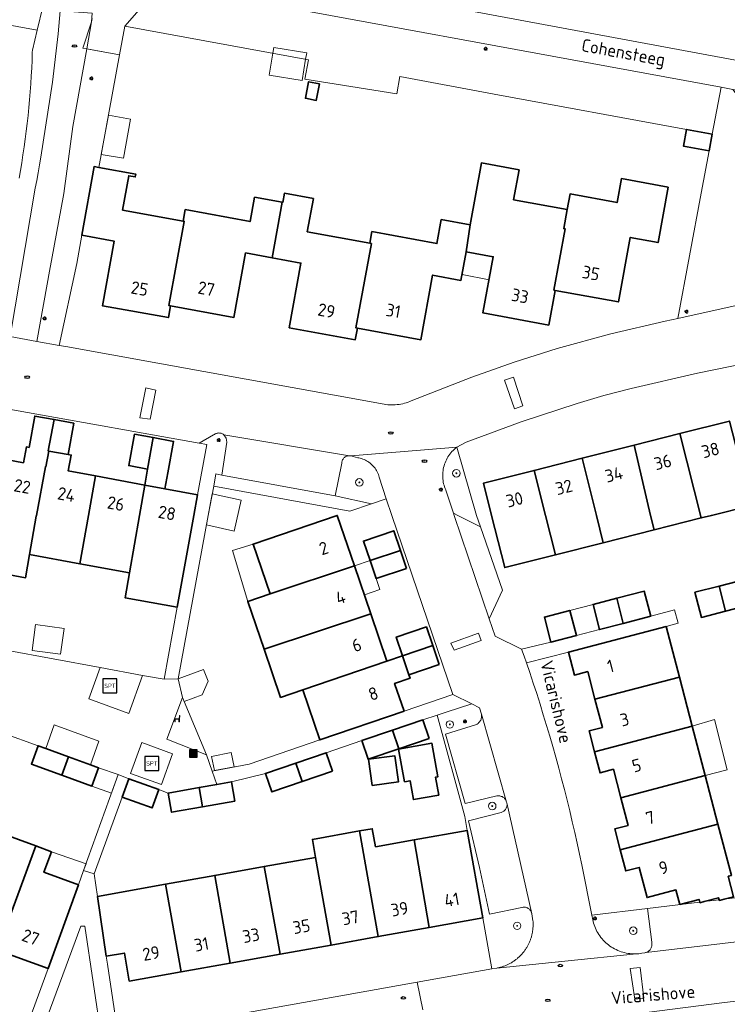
# Model space of a CAD drawing. Header units: metres. Extents: x 152610 to 160096, y 456114 to 462495.
# Tile 518 of 938: x 158337 to 158413, y 459948 to 460053. Entities that reach past the tile are written whole.
import ezdxf
from ezdxf.enums import TextEntityAlignment as Align

# ---------------------------------------------------------------- set-up
doc = ezdxf.new("R2010")
doc.units = ezdxf.units.M
doc.header["$LTSCALE"] = 0.5
doc.layers.get('0').update_dxf_attribs({"linetype": 'CONTINUOUS'})
for name, color, linetype, lineweight in [('B-PV-GR-BEPLANTING_CULTUUR_BODEMBEDEKKER-GV', 251, 'CONTINUOUS', 18), ('B-PV-GR-BEPLANTING_CULTUUR_BOSPLANTSOEN-GV', 251, 'CONTINUOUS', 18), ('B-PV-GR-BEPLANTING_CULTUUR_HEESTERS-GV', 251, 'CONTINUOUS', 18), ('B-PV-GR-BOOM-S', 251, 'CONTINUOUS', 25), ('B-PV-GR-HAAG-GV', 251, 'CONTINUOUS', 13), ('B-PV-IE-MEUBILAIR-S', 251, 'CONTINUOUS', 25), ('B-PV-IE-MEUBILAIR_WEGMEUBILAIR-S', 251, 'CONTINUOUS', 25), ('B-PV-IE-MEUBILAIR_WEGMEUBILAIR_AFVALBAK-S', 251, 'CONTINUOUS', 25), ('B-PV-OG-BEBOUWING-GV', 6, 'CONTINUOUS', 35), ('B-PV-OG-BEBOUWING-T18', 1, 'CONTINUOUS', 18), ('B-PV-OG-BEBOUWING_OVERBOUWING-GV', 251, 'CONTINUOUS', 18), ('B-PV-OG-BEBOUWING_SCHUUR-GV', 251, 'CONTINUOUS', 18), ('B-PV-OG-TERREIN_BEGROEID-GV', 251, 'CONTINUOUS', 18), ('B-PV-OG-TOPOGRAFIE-T18', 1, 'CONTINUOUS', 18), ('B-PV-VH-GESLOTENVERHARDING_ASFALT-GV', 251, 'CONTINUOUS', 18), ('B-PV-VH-GESLOTENVERHARDING_KUNSTSTOF-GV', 251, 'CONTINUOUS', 18), ('B-PV-VH-ONVERHARD_ZAND-GV', 251, 'CONTINUOUS', 18), ('B-PV-VH-OPENVERHARDING_BETONSTRAATSTEEN-GV', 251, 'CONTINUOUS', 18), ('B-PV-VH-OPENVERHARDING_TEGEL-GV', 251, 'CONTINUOUS', 18)]:
    doc.layers.add(name, color=color, linetype=linetype, lineweight=lineweight)
doc.styles.add('NLCS-ISO', font='NLCS-ISO.ttf')
doc.styles.add('NLCS-ISO-M750-T18', font='NLCS-ISO.ttf', dxfattribs={"height": 1.35})

# ---------------------------------------------------------------- blocks, each defined once
blk = doc.blocks.new('SIE-WEG_AFVALBAK-SO')
h = blk.add_hatch(color=256)
h.dxf.hatch_style = 1
h.paths.add_polyline_path([(-1.5, -1.5), (1.5, -1.5), (1.5, 1.5), (-1.5, 1.5)])
for points in [[(-2, -2), (2, -2), (2, 2), (-2, 2)], [(-1.5, -1.5), (1.5, -1.5), (1.5, 1.5), (-1.5, 1.5)]]:
    blk.add_lwpolyline(points, close=True)
blk = doc.blocks.new('SIE-MEUBILAIR_PAAL_LICHTMAST-SO')
for points in [[(-0.62, 0), (-1, 0)], [(-0.71, 0.71), (-0.44, 0.44)], [(0, 1), (0, 0.62)], [(0.44, 0.44), (0.71, 0.71)], [(1, 0), (0.62, 0)], [(-0.71, -0.71), (-0.44, -0.44)], [(0, -0.62), (0, -1)], [(0.44, -0.44), (0.71, -0.71)]]:
    blk.add_lwpolyline(points)
blk.add_circle((0, 0), 0.5)
blk = doc.blocks.new('SIE-MEUBILAIR_PUT_RIOOLPUT-SO')
blk.add_ellipse((0, 0), major_axis=(1.25, 0), ratio=0.54)
at = {"style": 'NLCS-ISO'}
blk.add_text('ri', height=0.75, dxfattribs=at).set_placement((-0.04, 0.07), align=Align.MIDDLE_CENTER)
blk = doc.blocks.new('SIE-WEG_SPEELTOESTEL-SO')
at = {"flags": 128}
blk.add_lwpolyline([(-3.75, -3.75), (3.75, -3.75), (3.75, 3.75), (-3.75, 3.75)], close=True, dxfattribs=at)
at = {"style": 'NLCS-ISO'}
blk.add_text('SPT', height=2.25, dxfattribs=at).set_placement((0, 0), align=Align.MIDDLE_CENTER)
blk = doc.blocks.new('SIE-WEG_ZITBANK-SO')
at = {"color": 0, "linetype": 'ByBlock', "lineweight": 18}
blk.add_lwpolyline([(-0.91, -1.63), (-0.91, -0.2), (1.09, -0.2), (1.09, -1.63), (1.29, -1.63), (1.29, -0.21), (1.54, 1.78), (1.33, 1.78), (1.11, 0), (-1.11, 0), (-1.11, -1.63)], close=True, dxfattribs=at)
blk = doc.blocks.new('SGR-BOOM_GBKN-SO')
at = {"linetype": 'ByBlock', "lineweight": 18}
h = blk.add_hatch(color=0, dxfattribs=at)
h.dxf.hatch_style = 1
edge = h.paths.add_edge_path()
edge.add_arc((0, 0), 0.25, 0, 360)
at = {"color": 0, "linetype": 'ByBlock', "lineweight": 18}
for radius in [2, 0.25]:
    blk.add_circle((0, 0), radius, dxfattribs=at)
at = {"color": 0, "linetype": 'ByBlock', "lineweight": 18, "style": 'NLCS-ISO'}
blk.add_attdef('SOORT', (2.5, 0), '', height=1.5, dxfattribs=at)

msp = doc.modelspace()

# ---------------------------------------------------------------- linework, layer by layer
at = {"layer": 'B-PV-GR-BEPLANTING_CULTUUR_BODEMBEDEKKER-GV', "flags": 128}
for points in [[(158385.827, 460000), (158383.708, 460007.266), (158383.572, 460007.157), (158383.441, 460007.041), (158383.315, 460006.92), (158383.195, 460006.793), (158383.081, 460006.66), (158382.973, 460006.523), (158382.872, 460006.381), (158382.777, 460006.234), (158382.689, 460006.083), (158382.609, 460005.928), (158382.535, 460005.77), (158382.468, 460005.608), (158382.409, 460005.444), (158382.358, 460005.277), (158382.314, 460005.108), (158382.278, 460004.937), (158382.25, 460004.765), (158382.23, 460004.591), (158382.218, 460004.417), (158382.214, 460004.242), (158382.218, 460004.068), (158382.229, 460003.893), (158382.249, 460003.72), (158382.277, 460003.547), (158382.313, 460003.376), (158382.356, 460003.207), (158382.407, 460003.04), (158382.466, 460002.876), (158382.532, 460002.714), (158382.548, 460002.677), (158383.38, 460000.22), (158383.816, 460000), (158386.241, 459998.771), (158385.81, 459999.999)], [(158372.351, 460006.353), (158372.271, 460006.358), (158372.191, 460006.355), (158372.111, 460006.344), (158372.034, 460006.326), (158371.958, 460006.299), (158371.885, 460006.265), (158371.816, 460006.225), (158371.752, 460006.177), (158371.692, 460006.123), (158371.639, 460006.064), (158371.591, 460005.999), (158371.55, 460005.931), (158371.516, 460005.858), (158371.49, 460005.782), (158371.471, 460005.704), (158371.46, 460005.625), (158371.457, 460005.574), (158370.77, 460002.09), (158374.635, 460001.238), (158376.19, 460001.77), (158375.456, 460004.084), (158375.413, 460004.228), (158375.362, 460004.37), (158375.304, 460004.509), (158375.239, 460004.645), (158375.166, 460004.777), (158375.087, 460004.905), (158375.001, 460005.029), (158374.908, 460005.148), (158374.809, 460005.262), (158374.705, 460005.37), (158374.595, 460005.473), (158374.479, 460005.569), (158374.359, 460005.66), (158374.233, 460005.744), (158374.104, 460005.821), (158373.971, 460005.891), (158373.834, 460005.954), (158373.694, 460006.01), (158373.551, 460006.058), (158373.406, 460006.099), (158373.259, 460006.131), (158373.178, 460006.146), (158372.43, 460006.34)], [(158404.484, 459954.508), (158404.04, 459958.09), (158398.107, 459957.369), (158398.201, 459956.898), (158398.243, 459956.712), (158398.293, 459956.527), (158398.351, 459956.345), (158398.416, 459956.166), (158398.488, 459955.989), (158398.568, 459955.816), (158398.655, 459955.646), (158398.749, 459955.48), (158398.85, 459955.318), (158398.958, 459955.16), (158399.073, 459955.007), (158399.193, 459954.859), (158399.32, 459954.716), (158399.452, 459954.579), (158399.59, 459954.447), (158399.734, 459954.321), (158399.883, 459954.201), (158400.036, 459954.088), (158400.194, 459953.981), (158400.357, 459953.881), (158400.524, 459953.788), (158400.694, 459953.701), (158400.868, 459953.622), (158401.045, 459953.551), (158401.225, 459953.487), (158401.407, 459953.43), (158401.591, 459953.381), (158401.778, 459953.34), (158401.966, 459953.307), (158402.155, 459953.281), (158402.345, 459953.264), (158402.536, 459953.255), (158402.727, 459953.253), (158402.848, 459953.256), (158402.918, 459953.26), (158403.108, 459953.274), (158403.298, 459953.297), (158403.429, 459953.317), (158403.754, 459953.371), (158403.823, 459953.388), (158403.891, 459953.405), (158403.971, 459953.436), (158404.047, 459953.474), (158404.12, 459953.519), (158404.188, 459953.571), (158404.251, 459953.629), (158404.308, 459953.692), (158404.359, 459953.761), (158404.403, 459953.834), (158404.441, 459953.911), (158404.471, 459953.991), (158404.493, 459954.074), (158404.508, 459954.158), (158404.515, 459954.243), (158404.513, 459954.329), (158404.504, 459954.413), (158404.487, 459954.497)]]:
    msp.add_lwpolyline(points, close=True, dxfattribs=at)
at = {"layer": 'B-PV-GR-BEPLANTING_CULTUUR_BOSPLANTSOEN-GV', "flags": 128}
msp.add_lwpolyline([(158285.792, 460061.041), (158332.976, 460052.836), (158339.002, 460051.727), (158339.6, 460054.216)], dxfattribs=at)
for points in [[(158411.882, 460045.643), (158352.243, 460056.617), (158352.05, 460054.688), (158350.133, 460054.172), (158348.342, 460052.17), (158367.91, 460048.564), (158367.532, 460046.508), (158377.339, 460044.93), (158377.654, 460046.778), (158387.69, 460044.92), (158408.196, 460041.142), (158410.92, 460040.64)], [(158341.35, 460018.12), (158343.214, 460026.855), (158343.752, 460029.858), (158345.066, 460037.181), (158345.566, 460037.091), (158347.777, 460049.101), (158344.293, 460049.744), (158342.814, 460041.463), (158341.826, 460034.321), (158340.54, 460027.18), (158340.4, 460026.42), (158338.98, 460018.55)], [(158410.591, 460038.87), (158409.75, 460034.35), (158407.278, 460021.005), (158413.817, 460022.436), (158413.67, 460023.193), (158416.046, 460023.679), (158415.419, 460030.911), (158416.174, 460034.964), (158417.122, 460035.369), (158418.032, 460035.481), (158421.834, 460034.967), (158427.29, 460035.317), (158430.7, 460035.368), (158431.17, 460035.135), (158433.087, 460036.114), (158433.419, 460036.694), (158432.901, 460038.534), (158431.943, 460040.098), (158415.105, 460042.797), (158413.119, 460045.415), (158411.882, 460045.643), (158410.92, 460040.64)]]:
    msp.add_lwpolyline(points, close=True, dxfattribs=at)
at = {"layer": 'B-PV-GR-BEPLANTING_CULTUUR_HEESTERS-GV', "flags": 128}
for points in [[(158358.66, 460004.3), (158358.048, 460004.412), (158357.81, 460003.12), (158372.33, 460000.45), (158374.635, 460001.238), (158370.77, 460002.09)], [(158350.222, 459982.939), (158345.709, 459983.779), (158344.498, 459980.437), (158348.757, 459978.894)], [(158357.03, 459974.46), (158354.47, 459980.6), (158352.8, 459976.13)], [(158386.14, 459979.5), (158385.333, 459979.903), (158382.572, 459979.016), (158381.62, 459978.71), (158384.56, 459967.89), (158384.83, 459966.41), (158386.49, 459957.08), (158387.46, 459951.667), (158387.983, 459951.734), (158388.064, 459951.75), (158388.145, 459951.767), (158388.226, 459951.786), (158388.306, 459951.806), (158388.387, 459951.827), (158388.466, 459951.85), (158388.545, 459951.874), (158388.624, 459951.9), (158388.703, 459951.927), (158388.78, 459951.955), (158388.858, 459951.985), (158388.935, 459952.016), (158389.011, 459952.048), (158389.086, 459952.082), (158389.161, 459952.117), (158389.236, 459952.153), (158389.31, 459952.191), (158389.383, 459952.23), (158389.455, 459952.27), (158389.527, 459952.312), (158389.598, 459952.355), (158389.668, 459952.399), (158389.737, 459952.444), (158389.806, 459952.49), (158389.874, 459952.538), (158389.941, 459952.587), (158390.007, 459952.637), (158390.072, 459952.688), (158390.136, 459952.74), (158390.2, 459952.793), (158390.262, 459952.848), (158390.323, 459952.904), (158390.384, 459952.96), (158390.443, 459953.018), (158390.502, 459953.077), (158390.559, 459953.136), (158390.615, 459953.197), (158390.671, 459953.259), (158390.725, 459953.321), (158390.778, 459953.385), (158390.83, 459953.45), (158390.881, 459953.515), (158390.93, 459953.581), (158390.979, 459953.649), (158391.026, 459953.717), (158391.072, 459953.786), (158391.117, 459953.855), (158391.161, 459953.926), (158391.203, 459953.997), (158391.244, 459954.069), (158391.284, 459954.141), (158391.323, 459954.215), (158391.36, 459954.288), (158391.396, 459954.363), (158391.431, 459954.438), (158391.464, 459954.514), (158391.496, 459954.591), (158391.527, 459954.668), (158391.556, 459954.745), (158391.584, 459954.823), (158391.611, 459954.902), (158391.636, 459954.98), (158391.66, 459955.06), (158391.682, 459955.139), (158391.703, 459955.22), (158391.723, 459955.3), (158391.741, 459955.381), (158391.758, 459955.462), (158391.773, 459955.543), (158391.787, 459955.625), (158391.799, 459955.707), (158391.81, 459955.789), (158391.82, 459955.871), (158391.828, 459955.954), (158391.835, 459956.036), (158391.84, 459956.119), (158391.844, 459956.202), (158391.846, 459956.285), (158391.847, 459956.367), (158391.847, 459956.45), (158391.845, 459956.533), (158391.841, 459956.616), (158391.836, 459956.699), (158391.83, 459956.781), (158391.708, 459957.516), (158391.635, 459957.744), (158391.598, 459957.816), (158391.555, 459957.884), (158391.505, 459957.948), (158391.449, 459958.007), (158391.387, 459958.059), (158391.321, 459958.106), (158391.25, 459958.145), (158391.176, 459958.178), (158391.099, 459958.203), (158391.019, 459958.22), (158390.939, 459958.229), (158390.858, 459958.231), (158390.777, 459958.224), (158390.698, 459958.209), (158390.644, 459958.195), (158387.188, 459957.5), (158386.125, 459962.474), (158384.977, 459967.429), (158388.443, 459968.333), (158388.522, 459968.359), (158388.597, 459968.393), (158388.669, 459968.434), (158388.737, 459968.481), (158388.8, 459968.535), (158388.858, 459968.595), (158388.909, 459968.66), (158388.954, 459968.729), (158388.992, 459968.803), (158389.023, 459968.88), (158389.046, 459968.959), (158389.061, 459969.041), (158389.069, 459969.123), (158389.068, 459969.206), (158389.06, 459969.288), (158389.05, 459969.34), (158389.021, 459969.443), (158388.993, 459969.524), (158388.958, 459969.602), (158388.916, 459969.676), (158388.867, 459969.746), (158388.811, 459969.812), (158388.75, 459969.871), (158388.683, 459969.925), (158388.612, 459969.972), (158388.536, 459970.013), (158388.457, 459970.046), (158388.376, 459970.072), (158388.292, 459970.09), (158388.207, 459970.1), (158388.122, 459970.102), (158388.036, 459970.096), (158387.998, 459970.091), (158384.6, 459969.28), (158382.52, 459976.68), (158385.824, 459977.7), (158385.903, 459977.752), (158385.977, 459977.81), (158386.045, 459977.875), (158386.108, 459977.945), (158386.165, 459978.02), (158386.216, 459978.1), (158386.259, 459978.183), (158386.295, 459978.27), (158386.323, 459978.36), (158386.344, 459978.452), (158386.357, 459978.545), (158386.362, 459978.639), (158386.359, 459978.734), (158386.352, 459978.804)], [(158345.585, 459975.927), (158340.817, 459977.654), (158339.908, 459975.144), (158342.354, 459974.258), (158344.676, 459973.417)], [(158345.87, 459944.25), (158344.09, 459956.2), (158343.65, 459956.2), (158339.47, 459944.87), (158341.17, 459943.42)]]:
    msp.add_lwpolyline(points, close=True, dxfattribs=at)
at = {"layer": 'B-PV-GR-HAAG-GV', "flags": 128}
msp.add_lwpolyline([(158344.876, 460052.98), (158344.834, 460052.781), (158344.806, 460052.619), (158343.856, 460049.824), (158347.777, 460049.101), (158348.342, 460052.17), (158350.133, 460054.172)], dxfattribs=at)
at = {"layer": 'B-PV-OG-BEBOUWING-GV', "flags": 128}
for points in [[(158369.093, 460045.996), (158367.93, 460046.227), (158367.582, 460044.474), (158368.746, 460044.244)], [(158410.92, 460040.64), (158408.196, 460041.142), (158407.87, 460039.372), (158410.591, 460038.87)], [(158345.566, 460037.091), (158345.066, 460037.181), (158343.752, 460029.858), (158347.188, 460029.242), (158345.96, 460022.35), (158352.98, 460021.09), (158353.2, 460022.329), (158353.037, 460022.359), (158354.67, 460031.337), (158354.55, 460031.36), (158348.104, 460032.541), (158348.763, 460036.213), (158349.452, 460036.089), (158349.505, 460036.384)], [(158390.36, 460036.84), (158386.34, 460037.58), (158385.13, 460030.98), (158384.71, 460028.11), (158387.6, 460027.58), (158386.5, 460021.58), (158393.51, 460020.29), (158394.189, 460023.99), (158394.062, 460024.014), (158395.25, 460030.555), (158395.121, 460030.578), (158395.487, 460032.6), (158389.772, 460033.651)], [(158406.25, 460034.99), (158401.26, 460035.91), (158400.8, 460033.35), (158395.79, 460034.27), (158395.487, 460032.6), (158395.121, 460030.578), (158395.25, 460030.555), (158394.062, 460024.014), (158394.189, 460023.99), (158400.93, 460022.75), (158402.2, 460029.64), (158405.16, 460029.09)], [(158368.43, 460033.78), (158365.34, 460034.35), (158365.16, 460033.37), (158365.117, 460033.378), (158364.029, 460027.464), (158367.11, 460026.9), (158365.87, 460020.01), (158372.89, 460018.72), (158373.12, 460019.969), (158372.952, 460020), (158374.624, 460028.978), (158374.45, 460029.01), (158367.78, 460030.23)], [(158365.117, 460033.378), (158362.16, 460033.92), (158361.69, 460031.33), (158354.78, 460032.6), (158354.55, 460031.36), (158354.67, 460031.337), (158353.037, 460022.359), (158353.2, 460022.329), (158359.96, 460021.1), (158361.21, 460027.98), (158364.029, 460027.464)], [(158385.13, 460030.98), (158382.06, 460031.54), (158381.59, 460028.98), (158374.67, 460030.25), (158374.45, 460029.01), (158374.624, 460028.978), (158372.952, 460020), (158373.12, 460019.969), (158379.89, 460018.73), (158381.14, 460025.61), (158384.16, 460025.05), (158384.71, 460028.11)], [(158340.798, 460010.217), (158338.75, 460010.59), (158338.14, 460007.24), (158337.845, 460007.294), (158337.539, 460005.612), (158334.34, 460006.2), (158333.89, 460003.73), (158334.171, 460003.682), (158333.528, 460000), (158332.964, 459996.767), (158333.22, 459996.72), (158332.77, 459994.26), (158337.766, 459993.35), (158338.195, 459995.813), (158338.909, 459999.92), (158338.924, 460000), (158339.875, 460005.183), (158339.918, 460005.175), (158340.225, 460006.86), (158340.184, 460006.868)], [(158342.92, 460009.83), (158340.798, 460010.217), (158340.184, 460006.868), (158340.225, 460006.86), (158342.31, 460006.48)], [(158415.084, 460001.068), (158412.773, 460010.047), (158407.495, 460008.715), (158409.762, 459999.725), (158410.851, 460000)], [(158351.357, 460008.286), (158349.36, 460008.65), (158348.75, 460005.3), (158350.77, 460004.932)], [(158350.474, 460003.234), (158352.608, 460002.842), (158352.92, 460004.54), (158353.53, 460007.89), (158351.357, 460008.286), (158350.77, 460004.932)], [(158409.762, 459999.725), (158407.495, 460008.715), (158402.611, 460007.482), (158404.343, 459999.999), (158404.738, 459998.457)], [(158345.207, 460004.202), (158342.32, 460004.733), (158342.627, 460006.422), (158342.31, 460006.48), (158340.225, 460006.86), (158339.918, 460005.175), (158339.875, 460005.183), (158338.924, 460000), (158338.909, 459999.92), (158338.195, 459995.813), (158343.547, 459994.838), (158344.462, 460000)], [(158404.343, 459999.999), (158402.611, 460007.482), (158397.083, 460006.086), (158398.592, 460000), (158399.314, 459997.088), (158404.738, 459998.457)], [(158398.592, 460000), (158397.083, 460006.086), (158391.956, 460004.792), (158393.177, 460000), (158394.245, 459995.809), (158399.314, 459997.088)], [(158393.177, 460000), (158391.956, 460004.792), (158386.56, 460003.43), (158387.423, 460000), (158388.82, 459994.44), (158394.245, 459995.809)], [(158350.474, 460003.234), (158345.207, 460004.202), (158344.462, 460000), (158343.547, 459994.838), (158348.836, 459993.874), (158349.908, 460000)], [(158353.916, 459990.204), (158355.7, 460000), (158356.1, 460002.2), (158352.608, 460002.842), (158350.474, 460003.234), (158349.908, 460000), (158348.836, 459993.874), (158348.371, 459991.214)], [(158372.814, 459994.618), (158370.98, 460000), (158362, 459996.94), (158363.812, 459991.622)], [(158377.707, 459996.247), (158376.99, 459998.36), (158373.77, 459997.26), (158374.48, 459995.173)], [(158378.35, 459994.35), (158377.707, 459996.247), (158374.48, 459995.173), (158375.13, 459993.26)], [(158374.558, 459989.503), (158372.814, 459994.618), (158363.812, 459991.622), (158361.44, 459990.832), (158363.178, 459985.731)], [(158415.239, 459990.537), (158414.551, 459993.208), (158411.659, 459992.462), (158412.355, 459989.793)], [(158412.355, 459989.793), (158411.659, 459992.462), (158409.09, 459991.8), (158409.78, 459989.13)], [(158401.447, 459988.486), (158400.783, 459991.164), (158398.23, 459990.5), (158398.92, 459987.83)], [(158404.39, 459989.25), (158403.69, 459991.92), (158400.783, 459991.164), (158401.447, 459988.486)], [(158376.276, 459984.463), (158374.558, 459989.503), (158363.178, 459985.731), (158364.929, 459980.591), (158367.295, 459981.398)], [(158396.46, 459987.19), (158395.76, 459989.86), (158393.05, 459989.15), (158393.75, 459986.48)], [(158381.148, 459986.125), (158380.47, 459988.11), (158377.26, 459987.02), (158377.934, 459985.028)], [(158407.429, 459982.749), (158406.008, 459988.169), (158395.61, 459985.43), (158396.25, 459982.97), (158397.67, 459983.34), (158398.437, 459980.419)], [(158381.84, 459984.1), (158381.148, 459986.125), (158377.934, 459985.028), (158378.62, 459983)], [(158378.09, 459979.14), (158377.086, 459982.086), (158378.743, 459982.644), (158378.62, 459983), (158377.934, 459985.028), (158376.276, 459984.463), (158367.295, 459981.398), (158369.11, 459976.07)], [(158408.8, 459977.519), (158407.429, 459982.749), (158398.437, 459980.419), (158399.23, 459977.4), (158397.81, 459977.03), (158398.391, 459974.804)], [(158380.76, 459976.23), (158380.09, 459978.19), (158376.852, 459977.091), (158377.523, 459975.126)], [(158410.175, 459972.274), (158408.8, 459977.519), (158398.391, 459974.804), (158398.98, 459972.55), (158400.4, 459972.93), (158401.2, 459969.88)], [(158377.523, 459975.126), (158376.852, 459977.091), (158373.61, 459975.99), (158374.28, 459974.02)], [(158339.908, 459975.144), (158339.09, 459975.44), (158338.38, 459973.49), (158341.633, 459972.307), (158342.354, 459974.258)], [(158378.126, 459971.6), (158378.738, 459971.71), (158379.099, 459969.698), (158381.792, 459970.182), (158381.449, 459972.093), (158381.71, 459972.14), (158381.069, 459975.708), (158377.503, 459975.068)], [(158344.676, 459973.417), (158342.354, 459974.258), (158341.633, 459972.307), (158344.84, 459971.14), (158345.55, 459973.1)], [(158370.48, 459972.72), (158369.81, 459974.69), (158366.571, 459973.592), (158367.241, 459971.622)], [(158374.695, 459971.194), (158377.49, 459971.582), (158377.102, 459974.382), (158374.306, 459973.994)], [(158367.241, 459971.622), (158366.571, 459973.592), (158363.32, 459972.49), (158363.99, 459970.52)], [(158411.533, 459967.092), (158410.175, 459972.274), (158401.2, 459969.88), (158401.97, 459966.94), (158400.55, 459966.57), (158401.129, 459964.359)], [(158351.96, 459970.77), (158348.75, 459971.93), (158348.04, 459969.97), (158351.25, 459968.81)], [(158360.08, 459969.55), (158359.72, 459971.6), (158358.142, 459971.318), (158358.129, 459971.316), (158356.272, 459970.984), (158356.631, 459968.938)], [(158356.631, 459968.938), (158356.272, 459970.984), (158352.96, 459970.39), (158353.32, 459968.35)], [(158411.533, 459967.092), (158401.129, 459964.359), (158401.72, 459962.1), (158403.15, 459962.47), (158403.99, 459959.26), (158407.065, 459960.065), (158407.469, 459958.523), (158409.526, 459959.061), (158409.603, 459958.766), (158409.619, 459958.706), (158410.059, 459958.821), (158411.619, 459959.23), (158411.674, 459959.018), (158411.693, 459958.947), (158412.217, 459959.084), (158413.204, 459959.342), (158412.633, 459961.522), (158412.97, 459961.61)], [(158338.849, 459964.766), (158333.686, 459966.643), (158333.532, 459966.226), (158329.586, 459955.541), (158334.749, 459953.665)], [(158375.345, 459955.092), (158373.355, 459966.355), (158368.327, 459965.46), (158368.668, 459963.527), (158370.313, 459954.194)], [(158375.057, 459964.667), (158374.713, 459966.597), (158373.355, 459966.355), (158375.345, 459955.092), (158380.761, 459956.058), (158379.174, 459965.401)], [(158386.49, 459957.08), (158384.83, 459966.41), (158379.174, 459965.401), (158380.761, 459956.058)], [(158340.529, 459964.145), (158338.849, 459964.766), (158334.749, 459953.665), (158340.16, 459951.7), (158343.4, 459960.61), (158339.717, 459961.949)], [(158370.313, 459954.194), (158368.668, 459963.527), (158363.2, 459962.551), (158364.903, 459953.229)], [(158359.556, 459952.275), (158357.917, 459961.609), (158352.69, 459960.676), (158354.341, 459951.345)], [(158364.903, 459953.229), (158363.2, 459962.551), (158357.917, 459961.609), (158359.556, 459952.275)], [(158345.424, 459959.38), (158346.368, 459953.001), (158348.288, 459953.343), (158348.82, 459950.36), (158354.341, 459951.345), (158352.69, 459960.676)]]:
    msp.add_lwpolyline(points, close=True, dxfattribs=at)
at = {"layer": 'B-PV-OG-BEBOUWING_OVERBOUWING-GV', "flags": 128}
for points in [[(158387.6, 460027.58), (158384.71, 460028.11), (158384.276, 460025.695), (158387.15, 460025.124)], [(158363.812, 459991.622), (158362, 459996.94), (158359.801, 459996.265), (158361.44, 459990.832)], [(158375.13, 459993.26), (158374.48, 459995.173), (158372.814, 459994.618), (158373.87, 459991.522), (158375.508, 459992.097)], [(158398.92, 459987.83), (158398.23, 459990.5), (158395.76, 459989.86), (158396.46, 459987.19)], [(158357.209, 459982.334), (158356.722, 459983.566), (158354.02, 459982.58), (158354.47, 459980.6), (158354.651, 459980.165), (158356.57, 459980.873)], [(158412.53, 459972.866), (158411.165, 459978.235), (158408.8, 459977.519), (158410.175, 459972.274)], [(158347.62, 459972.38), (158345.55, 459973.1), (158344.84, 459971.14), (158346.905, 459970.385)], [(158344.204, 459962.852), (158340.529, 459964.145), (158339.717, 459961.949), (158343.4, 459960.61), (158343.944, 459962.126)]]:
    msp.add_lwpolyline(points, close=True, dxfattribs=at)
at = {"layer": 'B-PV-OG-BEBOUWING_SCHUUR-GV', "flags": 128}
for points in [[(158367.722, 460049.313), (158364.201, 460049.896), (158364.097, 460049.267), (158363.713, 460046.947), (158367.234, 460046.364), (158367.607, 460048.62)], [(158348.927, 460042.254), (158346.593, 460042.669), (158345.823, 460038.488), (158348.182, 460038.069)], [(158360.754, 460001.608), (158357.661, 460002.311), (158357.235, 460000), (158357.049, 459998.992), (158360.007, 459998.32)], [(158341.88, 459987.936), (158338.836, 459988.358), (158338.455, 459985.609), (158341.5, 459985.187)], [(158359.99, 459973.185), (158359.657, 459974.713), (158357.565, 459974.285), (158357.882, 459972.784)]]:
    msp.add_lwpolyline(points, close=True, dxfattribs=at)
at = {"layer": 'B-PV-OG-TERREIN_BEGROEID-GV', "flags": 128}
msp.add_lwpolyline([(158411.09, 460054.69), (158377.839, 460060.659), (158375.092, 460060.608), (158372.359, 460060.335), (158365.471, 460058.207), (158364.312, 460057.924), (158363.12, 460057.912), (158434.65, 460044.57), (158435.69, 460050.01)], close=True, dxfattribs=at)
at = {"layer": 'B-PV-VH-GESLOTENVERHARDING_ASFALT-GV', "flags": 128}
for points in [[(158569.849, 460021.889), (158518.88, 460030.52), (158518.846, 460030.526), (158518.616, 460030.573), (158518.387, 460030.627), (158518.161, 460030.689), (158517.937, 460030.758), (158517.715, 460030.836), (158517.496, 460030.92), (158517.28, 460031.012), (158517.067, 460031.112), (158516.98, 460030.766), (158500, 460033.208), (158499.508, 460033.279), (158465.143, 460039.034), (158436.967, 460044.139), (158434.65, 460044.57), (158363.12, 460057.912)], [(158352.243, 460056.617), (158411.882, 460045.643), (158413.119, 460045.415), (158434.45, 460041.49), (158436.84, 460041.07), (158464.259, 460036.116), (158482.117, 460033.062), (158500, 460030.147), (158511.335, 460028.392), (158514.81, 460027.88), (158522.24, 460026.61), (158524.21, 460026.23), (158569.23, 460018.62)], [(158344.875, 460053.538), (158344.806, 460052.619), (158344.834, 460052.781), (158344.876, 460052.98)]]:
    msp.add_lwpolyline(points, dxfattribs=at)
msp.add_lwpolyline([(158336.12, 460019.06), (158338.98, 460018.55), (158340.4, 460026.42), (158340.54, 460027.18), (158341.826, 460034.321), (158342.814, 460041.463), (158344.293, 460049.744), (158344.806, 460052.619), (158344.875, 460053.538), (158341.459, 460053.781), (158341.244, 460051.325), (158340.622, 460046.192), (158339.373, 460038.192), (158339.241, 460037.36), (158339.102, 460036.528), (158338.955, 460035.698), (158338.8, 460034.87)], close=True, dxfattribs=at)
at = {"layer": 'B-PV-VH-GESLOTENVERHARDING_KUNSTSTOF-GV', "flags": 128}
msp.add_lwpolyline([(158353.435, 459974.596), (158350.143, 459975.786), (158348.954, 459972.494), (158352.246, 459971.305)], close=True, dxfattribs=at)
at = {"layer": 'B-PV-VH-ONVERHARD_ZAND-GV', "flags": 128}
msp.add_lwpolyline([(158344.876, 460052.98), (158344.834, 460052.781), (158344.806, 460052.619), (158344.293, 460049.744), (158347.777, 460049.101), (158348.342, 460052.17), (158350.133, 460054.172)], dxfattribs=at)
at = {"layer": 'B-PV-VH-OPENVERHARDING_BETONSTRAATSTEEN-GV', "flags": 128}
for points in [[(158413.817, 460022.436), (158407.278, 460021.005), (158405.92, 460020.71), (158400.146, 460019.339), (158394.42, 460017.78), (158389.845, 460016.321), (158385.31, 460014.74), (158378.867, 460012.224), (158378.709, 460012.155), (158378.523, 460012.082), (158378.334, 460012.016), (158378.143, 460011.958), (158377.95, 460011.908), (158377.755, 460011.866), (158377.558, 460011.831), (158377.361, 460011.804), (158377.162, 460011.786), (158376.962, 460011.775), (158376.763, 460011.772), (158376.563, 460011.777), (158376.364, 460011.791), (158376.166, 460011.812), (158375.968, 460011.841), (158342.07, 460017.989), (158341.35, 460018.12), (158338.98, 460018.55), (158336.12, 460019.06)], [(158319.636, 460014.239), (158356.274, 460007.691), (158357.803, 460008.576), (158357.821, 460008.591), (158357.887, 460008.64), (158357.957, 460008.683), (158358.032, 460008.718), (158358.109, 460008.746), (158358.189, 460008.767), (158358.27, 460008.78), (158358.352, 460008.784), (158358.435, 460008.781), (158358.516, 460008.77), (158358.596, 460008.75), (158358.674, 460008.724), (158358.749, 460008.689), (158358.82, 460008.648), (158358.887, 460008.6), (158372.271, 460006.358), (158372.351, 460006.353), (158372.43, 460006.34), (158378.113, 460006.807), (158383.708, 460007.266), (158384.706, 460007.813), (158390.588, 460009.981), (158396.546, 460011.931), (158399.4, 460012.797), (158402.287, 460013.544), (158409.376, 460015.167), (158416.5, 460016.63)], [(158419.1, 459959.92), (158412.217, 459959.084), (158411.693, 459958.947), (158411.674, 459959.018), (158410.059, 459958.821), (158409.619, 459958.706), (158409.603, 459958.766), (158404.04, 459958.09), (158404.484, 459954.508), (158404.487, 459954.497), (158404.504, 459954.413), (158404.513, 459954.329), (158404.515, 459954.243), (158404.508, 459954.158), (158404.493, 459954.074), (158404.471, 459953.991), (158404.441, 459953.911), (158404.403, 459953.834), (158404.359, 459953.761), (158404.308, 459953.692), (158404.251, 459953.629), (158404.188, 459953.571), (158404.12, 459953.519), (158404.047, 459953.474), (158403.971, 459953.436), (158403.891, 459953.405), (158420.151, 459955.319)], [(158420.151, 459955.319), (158403.891, 459953.405), (158403.823, 459953.388), (158403.754, 459953.371), (158403.429, 459953.317), (158403.298, 459953.297), (158403.108, 459953.274), (158402.918, 459953.26), (158402.848, 459953.256), (158395.229, 459952.461), (158387.983, 459951.734), (158387.46, 459951.667), (158379.483, 459950.239), (158380.091, 459947.296)], [(158380.091, 459947.296), (158379.483, 459950.239), (158347.915, 459944.59)], [(158403.92, 459947.01), (158412.258, 459948.081), (158419.03, 459948.85)]]:
    msp.add_lwpolyline(points, dxfattribs=at)
for points in [[(158389.763, 460014.729), (158390.746, 460011.67), (158389.879, 460011.366), (158388.79, 460014.403)], [(158388.79, 460014.403), (158389.879, 460011.366), (158390.746, 460011.67), (158389.763, 460014.729)], [(158350.585, 460013.586), (158351.633, 460013.338), (158351.049, 460010.265), (158349.94, 460010.382)], [(158351.633, 460013.338), (158350.585, 460013.586), (158349.94, 460010.382), (158351.049, 460010.265)], [(158372.271, 460006.358), (158358.887, 460008.6), (158359.15, 460008.245), (158359.199, 460007.806), (158358.66, 460004.3), (158370.77, 460002.09), (158371.457, 460005.574), (158371.46, 460005.625), (158371.471, 460005.704), (158371.49, 460005.782), (158371.516, 460005.858), (158371.55, 460005.931), (158371.591, 460005.999), (158371.639, 460006.064), (158371.692, 460006.123), (158371.752, 460006.177), (158371.816, 460006.225), (158371.885, 460006.265), (158371.958, 460006.299), (158372.034, 460006.326), (158372.111, 460006.344), (158372.191, 460006.355)], [(158376.19, 460001.77), (158376.794, 460000), (158383.3, 459980.92), (158385.333, 459979.903), (158386.14, 459979.5), (158386.352, 459978.804), (158389.021, 459969.443), (158389.05, 459969.34), (158391.708, 459957.516), (158391.83, 459956.781), (158391.836, 459956.699), (158391.841, 459956.616), (158391.845, 459956.533), (158391.847, 459956.45), (158391.847, 459956.367), (158391.846, 459956.285), (158391.844, 459956.202), (158391.84, 459956.119), (158391.835, 459956.036), (158391.828, 459955.954), (158391.82, 459955.871), (158391.81, 459955.789), (158391.799, 459955.707), (158391.787, 459955.625), (158391.773, 459955.543), (158391.758, 459955.462), (158391.741, 459955.381), (158391.723, 459955.3), (158391.703, 459955.22), (158391.682, 459955.139), (158391.66, 459955.06), (158391.636, 459954.98), (158391.611, 459954.902), (158391.584, 459954.823), (158391.556, 459954.745), (158391.527, 459954.668), (158391.496, 459954.591), (158391.464, 459954.514), (158391.431, 459954.438), (158391.396, 459954.363), (158391.36, 459954.288), (158391.323, 459954.215), (158391.284, 459954.141), (158391.244, 459954.069), (158391.203, 459953.997), (158391.161, 459953.926), (158391.117, 459953.855), (158391.072, 459953.786), (158391.026, 459953.717), (158390.979, 459953.649), (158390.93, 459953.581), (158390.881, 459953.515), (158390.83, 459953.45), (158390.778, 459953.385), (158390.725, 459953.321), (158390.671, 459953.259), (158390.615, 459953.197), (158390.559, 459953.136), (158390.502, 459953.077), (158390.443, 459953.018), (158390.384, 459952.96), (158390.323, 459952.904), (158390.262, 459952.848), (158390.2, 459952.793), (158390.136, 459952.74), (158390.072, 459952.688), (158390.007, 459952.637), (158389.941, 459952.587), (158389.874, 459952.538), (158389.806, 459952.49), (158389.737, 459952.444), (158389.668, 459952.399), (158389.598, 459952.355), (158389.527, 459952.312), (158389.455, 459952.27), (158389.383, 459952.23), (158389.31, 459952.191), (158389.236, 459952.153), (158389.161, 459952.117), (158389.086, 459952.082), (158389.011, 459952.048), (158388.935, 459952.016), (158388.858, 459951.985), (158388.78, 459951.955), (158388.703, 459951.927), (158388.624, 459951.9), (158388.545, 459951.874), (158388.466, 459951.85), (158388.387, 459951.827), (158388.306, 459951.806), (158388.226, 459951.786), (158388.145, 459951.767), (158388.064, 459951.75), (158387.983, 459951.734), (158395.229, 459952.461), (158402.848, 459953.256), (158402.727, 459953.253), (158402.536, 459953.255), (158402.345, 459953.264), (158402.155, 459953.281), (158401.966, 459953.307), (158401.778, 459953.34), (158401.591, 459953.381), (158401.407, 459953.43), (158401.225, 459953.487), (158401.045, 459953.551), (158400.868, 459953.622), (158400.694, 459953.701), (158400.524, 459953.788), (158400.357, 459953.881), (158400.194, 459953.981), (158400.036, 459954.088), (158399.883, 459954.201), (158399.734, 459954.321), (158399.59, 459954.447), (158399.452, 459954.579), (158399.32, 459954.716), (158399.193, 459954.859), (158399.073, 459955.007), (158398.958, 459955.16), (158398.85, 459955.318), (158398.749, 459955.48), (158398.655, 459955.646), (158398.568, 459955.816), (158398.488, 459955.989), (158398.416, 459956.166), (158398.351, 459956.345), (158398.293, 459956.527), (158398.243, 459956.712), (158398.201, 459956.898), (158398.107, 459957.369), (158397.04, 459962.73), (158396.797, 459963.886), (158396.547, 459965.04), (158396.289, 459966.192), (158396.023, 459967.343), (158395.749, 459968.492), (158395.467, 459969.639), (158395.178, 459970.784), (158394.881, 459971.927), (158394.576, 459973.067), (158394.263, 459974.206), (158393.943, 459975.343), (158393.615, 459976.478), (158393.279, 459977.61), (158392.936, 459978.74), (158392.585, 459979.867), (158392.227, 459980.993), (158391.86, 459982.115), (158391.487, 459983.236), (158391.136, 459984.264), (158390.88, 459985.003), (158390.619, 459985.74), (158387.8, 459987.13), (158387.15, 459988.97), (158383.446, 460000), (158383.38, 460000.22), (158382.548, 460002.677), (158382.532, 460002.714), (158382.466, 460002.876), (158382.407, 460003.04), (158382.356, 460003.207), (158382.313, 460003.376), (158382.277, 460003.547), (158382.249, 460003.72), (158382.229, 460003.893), (158382.218, 460004.068), (158382.214, 460004.242), (158382.218, 460004.417), (158382.23, 460004.591), (158382.25, 460004.765), (158382.278, 460004.937), (158382.314, 460005.108), (158382.358, 460005.277), (158382.409, 460005.444), (158382.468, 460005.608), (158382.535, 460005.77), (158382.609, 460005.928), (158382.689, 460006.083), (158382.777, 460006.234), (158382.872, 460006.381), (158382.973, 460006.523), (158383.081, 460006.66), (158383.195, 460006.793), (158383.315, 460006.92), (158383.441, 460007.041), (158383.572, 460007.157), (158383.708, 460007.266), (158378.113, 460006.807), (158372.43, 460006.34), (158373.178, 460006.146), (158373.259, 460006.131), (158373.406, 460006.099), (158373.551, 460006.058), (158373.694, 460006.01), (158373.834, 460005.954), (158373.971, 460005.891), (158374.104, 460005.821), (158374.233, 460005.744), (158374.359, 460005.66), (158374.479, 460005.569), (158374.595, 460005.473), (158374.705, 460005.37), (158374.809, 460005.262), (158374.908, 460005.148), (158375.001, 460005.029), (158375.087, 460004.905), (158375.166, 460004.777), (158375.239, 460004.645), (158375.304, 460004.509), (158375.362, 460004.37), (158375.413, 460004.228), (158375.456, 460004.084)], [(158383.816, 460000), (158383.38, 460000.22), (158383.446, 460000), (158387.15, 459988.97), (158388.6, 459992.04), (158386.241, 459998.771)], [(158383.088, 459986.363), (158386.012, 459987.444), (158386.295, 459986.655), (158383.421, 459985.617)], [(158383.088, 459986.363), (158383.421, 459985.617), (158386.295, 459986.655), (158386.012, 459987.444)], [(158389.021, 459969.443), (158386.352, 459978.804), (158386.359, 459978.734), (158386.362, 459978.639), (158386.357, 459978.545), (158386.344, 459978.452), (158386.323, 459978.36), (158386.295, 459978.27), (158386.259, 459978.183), (158386.216, 459978.1), (158386.165, 459978.02), (158386.108, 459977.945), (158386.045, 459977.875), (158385.977, 459977.81), (158385.903, 459977.752), (158385.824, 459977.7), (158382.52, 459976.68), (158384.6, 459969.28), (158387.998, 459970.091), (158388.036, 459970.096), (158388.122, 459970.102), (158388.207, 459970.1), (158388.292, 459970.09), (158388.376, 459970.072), (158388.457, 459970.046), (158388.536, 459970.013), (158388.612, 459969.972), (158388.683, 459969.925), (158388.75, 459969.871), (158388.811, 459969.812), (158388.867, 459969.746), (158388.916, 459969.676), (158388.958, 459969.602), (158388.993, 459969.524)], [(158391.708, 459957.516), (158389.05, 459969.34), (158389.06, 459969.288), (158389.068, 459969.206), (158389.069, 459969.123), (158389.061, 459969.041), (158389.046, 459968.959), (158389.023, 459968.88), (158388.992, 459968.803), (158388.954, 459968.729), (158388.909, 459968.66), (158388.858, 459968.595), (158388.8, 459968.535), (158388.737, 459968.481), (158388.669, 459968.434), (158388.597, 459968.393), (158388.522, 459968.359), (158388.443, 459968.333), (158384.977, 459967.429), (158386.125, 459962.474), (158387.188, 459957.5), (158390.644, 459958.195), (158390.698, 459958.209), (158390.777, 459958.224), (158390.858, 459958.231), (158390.939, 459958.229), (158391.019, 459958.22), (158391.099, 459958.203), (158391.176, 459958.178), (158391.25, 459958.145), (158391.321, 459958.106), (158391.387, 459958.059), (158391.449, 459958.007), (158391.505, 459957.948), (158391.555, 459957.884), (158391.598, 459957.816), (158391.635, 459957.744)], [(158347.621, 459944.537), (158346.494, 459952.15), (158346.368, 459953.001), (158345.424, 459959.38), (158345.07, 459961.77), (158343.944, 459962.126), (158343.4, 459960.61), (158340.16, 459951.7), (158338.1, 459946.071), (158339.47, 459944.87), (158343.65, 459956.2), (158344.09, 459956.2), (158345.87, 459944.25)], [(158402.205, 459951.678), (158403.252, 459951.802), (158403.63, 459948.538), (158402.677, 459948.433)], [(158402.205, 459951.678), (158402.677, 459948.433), (158403.63, 459948.538), (158403.252, 459951.802)]]:
    msp.add_lwpolyline(points, close=True, dxfattribs=at)
at = {"layer": 'B-PV-VH-OPENVERHARDING_TEGEL-GV', "flags": 128}
for points in [[(158339.6, 460054.216), (158339.002, 460051.727), (158338.485, 460049.579), (158338.479, 460049.383), (158338.451, 460048.537), (158338.414, 460047.692), (158338.37, 460046.848), (158338.317, 460046.003), (158338.257, 460045.159), (158338.188, 460044.316), (158338.112, 460043.474), (158338.028, 460042.632), (158337.935, 460041.791), (158337.835, 460040.952), (158337.727, 460040.113), (158337.611, 460039.275), (158337.486, 460038.438), (158337.354, 460037.602), (158337.214, 460036.768), (158337.067, 460035.935)], [(158336.12, 460019.06), (158338.8, 460034.87), (158338.955, 460035.698), (158339.102, 460036.528), (158339.241, 460037.36), (158339.373, 460038.192), (158340.622, 460046.192), (158341.244, 460051.325), (158341.459, 460053.781)], [(158335.39, 459976.79), (158339.09, 459975.44), (158339.908, 459975.144), (158340.817, 459977.654), (158345.585, 459975.927), (158344.676, 459973.417), (158345.55, 459973.1), (158347.62, 459972.38), (158348.75, 459971.93), (158351.96, 459970.77), (158352.96, 459970.39), (158356.272, 459970.984), (158358.129, 459971.316), (158358.142, 459971.318), (158357.65, 459972.74), (158357.03, 459974.46), (158352.8, 459976.13), (158354.47, 459980.6), (158354.02, 459982.58), (158352.54, 459982.55), (158350.222, 459982.939), (158348.757, 459978.894), (158344.498, 459980.437), (158345.709, 459983.779), (158345.71, 459983.783), (158335.69, 459985.63)]]:
    msp.add_lwpolyline(points, dxfattribs=at)
for points in [[(158358.435, 460008.781), (158358.352, 460008.784), (158358.27, 460008.78), (158358.189, 460008.767), (158358.109, 460008.746), (158358.032, 460008.718), (158357.957, 460008.683), (158357.887, 460008.64), (158357.821, 460008.591), (158357.803, 460008.576), (158356.274, 460007.691), (158357.064, 460007.547), (158356.1, 460002.2), (158355.7, 460000), (158353.916, 459990.204), (158352.54, 459982.55), (158354.02, 459982.58), (158357.235, 460000), (158357.81, 460003.12), (158358.048, 460004.412), (158358.66, 460004.3), (158359.199, 460007.806), (158359.15, 460008.245), (158358.887, 460008.6), (158358.82, 460008.648), (158358.749, 460008.689), (158358.674, 460008.724), (158358.596, 460008.75), (158358.516, 460008.77)], [(158407.288, 459988.495), (158406.924, 459989.916), (158404.39, 459989.25), (158401.447, 459988.486), (158398.92, 459987.83), (158396.46, 459987.19), (158393.75, 459986.48), (158390.619, 459985.74), (158390.88, 459985.003), (158391.136, 459984.264), (158395.61, 459985.43), (158406.008, 459988.169)], [(158385.333, 459979.903), (158383.3, 459980.92), (158378.09, 459979.14), (158369.11, 459976.07), (158361.59, 459973.49), (158357.65, 459972.74), (158358.142, 459971.318), (158359.72, 459971.6), (158363.32, 459972.49), (158366.571, 459973.592), (158369.81, 459974.69), (158373.61, 459975.99), (158376.852, 459977.091), (158380.09, 459978.19), (158381.62, 459978.71), (158382.572, 459979.016)], [(158348.954, 459972.494), (158350.143, 459975.786), (158353.435, 459974.596), (158352.246, 459971.305)], [(158348.75, 459971.93), (158347.62, 459972.38), (158343.944, 459962.126), (158345.07, 459961.77), (158348.04, 459969.97)]]:
    msp.add_lwpolyline(points, close=True, dxfattribs=at)

# ---------------------------------------------------------------- block references
at = {"layer": 'B-PV-GR-BOOM-S', "xscale": 0.2, "yscale": 0.2, "zscale": 0.2}
for p in [(158383.67, 460004.49), (158373.33, 460003.52), (158382.97, 459977.71), (158387.49, 459969.01), (158390.15, 459956.24), (158402.516, 459955.718)]:
    msp.add_blockref('SGR-BOOM_GBKN-SO', p, dxfattribs=at)
at = {"layer": 'B-PV-IE-MEUBILAIR-S', "xscale": 0.2, "yscale": 0.2, "zscale": 0.2}
for name, p in [('SIE-MEUBILAIR_PUT_RIOOLPUT-SO', (158342.964, 460050.045)), ('SIE-MEUBILAIR_PAAL_LICHTMAST-SO', (158386.784, 460049.744)), ('SIE-MEUBILAIR_PAAL_LICHTMAST-SO', (158344.773, 460046.583)), ('SIE-MEUBILAIR_PAAL_LICHTMAST-SO', (158408.175, 460021.725)), ('SIE-MEUBILAIR_PAAL_LICHTMAST-SO', (158339.785, 460020.994)), ('SIE-MEUBILAIR_PUT_RIOOLPUT-SO', (158337.918, 460014.737)), ('SIE-MEUBILAIR_PUT_RIOOLPUT-SO', (158376.686, 460008.778)), ('SIE-MEUBILAIR_PAAL_LICHTMAST-SO', (158358.35, 460008.033)), ('SIE-MEUBILAIR_PUT_RIOOLPUT-SO', (158380.266, 460005.785)), ('SIE-MEUBILAIR_PAAL_LICHTMAST-SO', (158382.01, 460002.749)), ('SIE-MEUBILAIR_PAAL_LICHTMAST-SO', (158384.588, 459978.037)), ('SIE-MEUBILAIR_PAAL_LICHTMAST-SO', (158398.432, 459957.031)), ('SIE-MEUBILAIR_PUT_RIOOLPUT-SO', (158394.748, 459952.003)), ('SIE-MEUBILAIR_PUT_RIOOLPUT-SO', (158378.018, 459948.556)), ('SIE-MEUBILAIR_PUT_RIOOLPUT-SO', (158393.419, 459948.303))]:
    msp.add_blockref(name, p, dxfattribs=at)
at = {"layer": 'B-PV-IE-MEUBILAIR_WEGMEUBILAIR-S', "xscale": 0.2, "yscale": 0.2, "zscale": 0.2}
for name, p in [('SIE-WEG_SPEELTOESTEL-SO', (158346.754, 459981.827)), ('SIE-WEG_ZITBANK-SO', (158353.893, 459978.301)), ('SIE-WEG_SPEELTOESTEL-SO', (158351.224, 459973.553))]:
    msp.add_blockref(name, p, dxfattribs=at)
at = {"layer": 'B-PV-IE-MEUBILAIR_WEGMEUBILAIR_AFVALBAK-S', "xscale": 0.2, "yscale": 0.2, "zscale": 0.2}
msp.add_blockref('SIE-WEG_AFVALBAK-SO', (158355.635, 459974.61), dxfattribs=at)

# ---------------------------------------------------------------- texts
at = {"layer": 'B-PV-OG-BEBOUWING-T18', "style": 'NLCS-ISO-M750-T18'}
for s, rotation, p in [('35', 349.6, (158398.012, 460025.829)), ('25', 349.8, (158349.912, 460024.181)), ('27', 349.7, (158357.027, 460024.174)), ('33', 349.6, (158390.457, 460023.394)), ('29', 349.6, (158369.832, 460021.824)), ('31', 349.6, (158376.955, 460021.809)), ('38', 14.2, (158410.746, 460006.957)), ('36', 14.2, (158405.665, 460005.675)), ('34', 14.2, (158400.459, 460004.36)), ('22', 349.7, (158337.413, 460003.096)), ('32', 14.2, (158395.131, 460003.015)), ('24', 349.6, (158342.11, 460002.23)), ('30', 14.2, (158389.87, 460001.687)), ('26', 349.6, (158347.389, 460001.259)), ('28', 349.6, (158352.835, 460000.258)), ('2', 18.8, (158369.531, 459996.503)), ('4', 18.9, (158371.32, 459991.254)), ('6', 18.9, (158373.051, 459986.176)), ('1', 14.6, (158400.101, 459983.939)), ('8', 18.8, (158374.817, 459980.995)), ('3', 14.6, (158401.595, 459978.236)), ('5', 14.7, (158402.878, 459973.344)), ('7', 14.7, (158404.336, 459967.774)), ('9', 14.7, (158405.739, 459962.453)), ('41', 10.1, (158383.186, 459959.03)), ('39', 10.1, (158377.614, 459958.036)), ('37', 10.1, (158372.39, 459957.104)), ('35', 10.1, (158367.169, 459956.173)), ('27', 340.1, (158338.308, 459955.032)), ('33', 10.1, (158361.79, 459955.213)), ('29', 10.1, (158351.141, 459953.314)), ('31', 10.1, (158356.51, 459954.271))]:
    msp.add_text(s, height=1.35, rotation=rotation, dxfattribs=at).set_placement(p, align=Align.MIDDLE)
at = {"layer": 'B-PV-OG-TOPOGRAFIE-T18', "style": 'NLCS-ISO-M750-T18'}
for s, rotation, p in [('Cohensteeg', 349.6, (158401.437, 460049.157)), ('Vicarishove', 283.7, (158394.32, 459980.12)), ('Vicarishove', 4.7, (158404.638, 459948.904))]:
    msp.add_text(s, height=1.35, rotation=rotation, dxfattribs=at).set_placement(p, align=Align.MIDDLE)

doc.saveas('drawing.dxf')
